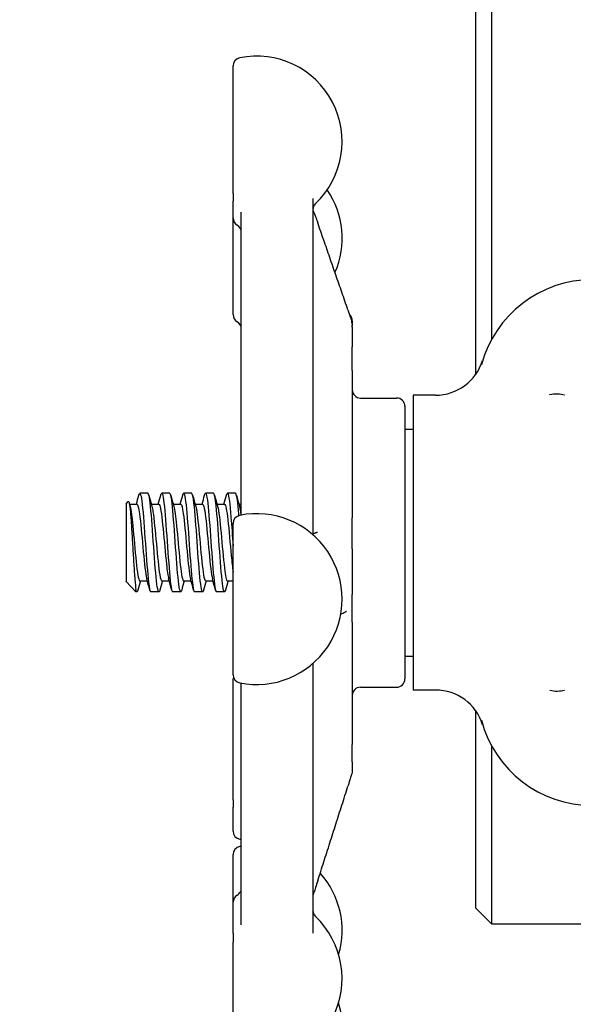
# Model space of a CAD drawing. Header units: inches. Extents: x 24 to 1128, y -58 to 748.
# Tile 333 of 656: x 479.11 to 481.22, y 659.95 to 663.69. Entities that reach past the tile are written whole.
import ezdxf

# ---------------------------------------------------------------- set-up
doc = ezdxf.new("R2010")
doc.units = ezdxf.units.IN
doc.header["$LTSCALE"] = 32
doc.header["$MEASUREMENT"] = 0
doc.layers.add('Dimension (ANSI)', color=7, linetype='Continuous', lineweight=25)
doc.layers.add('Visible (ANSI)', color=7, linetype='Continuous', lineweight=30)
doc.styles.add('Note Text (ANSI)', font='tahoma.ttf')
doc.dimstyles.new('SB Fraction-16 (ANSI)', dxfattribs={"dimscale": 32, "dimtxt": 0.125, "dimasz": 0.098425, "dimexe": 0.125, "dimexo": 0.0625, "dimgap": 0.031496, "dimtad": 0, "dimtih": 1, "dimtoh": 1, "dimdec": 4, "dimrnd": 1e-08, "dimzin": 0, "dimdsep": 46, "dimlunit": 5, "dimtxsty": 'Note Text (ANSI)', "dimcen": 0.09, "dimdle": 0.393701, "dimclrd": 256, "dimclre": 256, "dimclrt": 256, "dimadec": 0, "dimazin": 3, "dimtfac": 0.96, "dimtofl": 0, "dimtmove": 0, "dimatfit": 3, "dimfxl": 1, "dimfrac": 2, "dimtolj": 1, "dimtzin": 12, "dimlwd": -1, "dimlwe": -1, "dimarcsym": 0})

# ---------------------------------------------------------------- blocks, each defined once
blk = doc.blocks.new('*D19')
at = {"layer": 'Defpoints', "color": 0, "transparency": 16777216}
for p in [(494.2806, 695.4398), (330.5011, 563.4398), (494.2806, 563.4398)]:
    blk.add_point(p, dxfattribs=at)
at = {"layer": 'Dimension (ANSI)', "transparency": 16777216}
for p, q in [((492.2806, 695.4398), (326.5011, 695.4398)), ((330.5011, 692.2902), (330.5011, 632.5309)), ((330.5011, 566.5894), (330.5011, 626.3486)), ((492.2806, 563.4398), (326.5011, 563.4398))]:
    blk.add_line(p, q, dxfattribs=at)
for points in [[(329.9762, 692.2902), (331.026, 692.2902), (330.5011, 695.4398)], [(329.9762, 566.5894), (331.026, 566.5894), (330.5011, 563.4398)]]:
    blk.add_solid(points, dxfattribs=at)
at = {"layer": 'Dimension (ANSI)', "transparency": 16777216, "insert": (326.4205, 631.5231), "char_height": 4, "attachment_point": 1, "style": 'Note Text (ANSI)'}
blk.add_mtext('\\A1;132', dxfattribs=at)

msp = doc.modelspace()

# ---------------------------------------------------------------- linework, layer by layer
at = {"layer": 'Visible (ANSI)'}
for p, q in [((480.91136, 662.47849), (480.91136, 678.25228)), ((480.84886, 664.09568), (480.84886, 662.3419)), ((479.92659, 663.03156), (479.92659, 663.51729)), ((479.92659, 663.03156), (479.92659, 663.00343)), ((479.92659, 662.9389), (479.92659, 663.00343)), ((480.23034, 663.0135), (480.23034, 661.73395)), ((479.95784, 661.81613), (479.95784, 662.96132)), ((479.92659, 662.57115), (479.92659, 662.9389)), ((480.38034, 662.54779), (480.38034, 662.53065)), ((480.38034, 662.52902), (480.38034, 662.53065)), ((480.38034, 662.52415), (480.38034, 662.52894)), ((480.38034, 662.52415), (480.38034, 662.44914)), ((480.38034, 662.35916), (480.38034, 662.44914)), ((480.38034, 662.35916), (480.38034, 661.79854)), ((480.41159, 662.25404), (480.54909, 662.25404)), ((480.61159, 662.26486), (480.61159, 661.14322)), ((480.69736, 662.26486), (480.61159, 662.26486)), ((480.58034, 662.22279), (480.58034, 661.18529)), ((480.58034, 662.13579), (480.61159, 662.13579)), ((479.95659, 661.90789), (479.95784, 661.90914)), ((479.95659, 661.90789), (479.95659, 661.80855)), ((479.60242, 661.89154), (479.57153, 661.89154)), ((479.68576, 661.89154), (479.65487, 661.89154)), ((479.76909, 661.89154), (479.7382, 661.89154)), ((479.85242, 661.89154), (479.82153, 661.89154)), ((479.93576, 661.89154), (479.90487, 661.89154)), ((479.51909, 661.851), (479.52728, 661.85986)), ((479.51909, 661.851), (479.51909, 661.55712)), ((479.53209, 661.84987), (479.56076, 661.84987)), ((479.61543, 661.84987), (479.64409, 661.84987)), ((479.69876, 661.84987), (479.72743, 661.84987)), ((479.78209, 661.84987), (479.81076, 661.84987)), ((479.86543, 661.84987), (479.89409, 661.84987)), ((479.94876, 661.84987), (479.95659, 661.84987)), ((480.38034, 661.68078), (480.38034, 661.79854)), ((479.92659, 661.20132), (479.92659, 661.77695)), ((480.38034, 661.68078), (480.38034, 661.50679)), ((479.5195, 661.55665), (479.55656, 661.51654)), ((479.57153, 661.55821), (479.6002, 661.55821)), ((479.65487, 661.55821), (479.68353, 661.55821)), ((479.7382, 661.55821), (479.76687, 661.55821)), ((479.82153, 661.55821), (479.8502, 661.55821)), ((479.90487, 661.55821), (479.92659, 661.55821)), ((479.55656, 661.51654), (479.55656, 661.52588)), ((479.56076, 661.51654), (479.55656, 661.51654)), ((479.64409, 661.51654), (479.6132, 661.51654)), ((479.72742, 661.51654), (479.69653, 661.51654)), ((479.81076, 661.51654), (479.77987, 661.51654)), ((479.89409, 661.51654), (479.8632, 661.51654)), ((480.38034, 661.40079), (480.38034, 661.50679)), ((480.38034, 661.40079), (480.38034, 660.93584)), ((480.58034, 661.27229), (480.61159, 661.27229)), ((480.23034, 661.24432), (480.23034, 660.21882)), ((479.92659, 660.7251), (479.92659, 661.18466)), ((479.95784, 660.25052), (479.95784, 661.16949)), ((480.41159, 661.15404), (480.54909, 661.15404)), ((480.69736, 661.14322), (480.61159, 661.14322)), ((480.84886, 661.06622), (480.84886, 660.31479)), ((480.38034, 660.86956), (480.38034, 660.93584)), ((480.91136, 660.25229), (480.91136, 660.92965)), ((480.38034, 660.86956), (480.38034, 660.83704)), ((480.38034, 660.83685), (480.38034, 660.83704)), ((479.92659, 660.7251), (479.92659, 660.6971)), ((479.92659, 660.60628), (479.92659, 660.6971)), ((479.92659, 660.33636), (479.92659, 660.51729)), ((479.92659, 660.21837), (479.92659, 660.33636)), ((480.91136, 660.25228), (480.84886, 660.31478)), ((482.71414, 660.25228), (480.91136, 660.25228)), ((479.92659, 660.21837), (479.92659, 660.18448)), ((479.92659, 659.75798), (479.92659, 660.18448))]:
    msp.add_line(p, q, dxfattribs=at)
for centre, radius, start, end in [((479.95784, 663.51729), 0.03125, 101.53696, 180), ((480.01659, 663.22947), 0.325, 313.44984, 101.53696), ((480.01659, 662.86171), 0.325, 336.38074, 34.45644), ((480.26159, 662.97084), 0.03125, 133.44984, 180), ((479.95784, 662.9389), 0.03125, 180, 240), ((479.92659, 662.88478), 0.03125, 0, 60), ((481.29409, 662.26654), 0.4375, 90, 164.98183), ((479.95784, 662.57115), 0.03125, 180, 240), ((480.34909, 662.54779), 0.03125, 0, 48.71171), ((479.92659, 662.51702), 0.03125, 0, 60), ((480.69736, 662.45236), 0.1875, 270, 342.70338), ((480.41159, 662.28529), 0.03125, 180, 270), ((480.54909, 662.22279), 0.03125, 0, 90), ((479.95784, 661.77695), 0.03125, 101.53696, 180), ((480.01659, 661.48913), 0.325, 258.46304, 101.53696), ((479.95784, 661.20132), 0.03125, 180, 258.46304), ((479.95784, 661.18466), 0.03125, 164.54014, 180), ((480.54909, 661.18529), 0.03125, 270, 0), ((480.41159, 661.12279), 0.03125, 90, 180), ((480.69736, 660.95572), 0.1875, 17.29662, 90), ((481.29409, 661.14154), 0.4375, 195.01817, 270), ((479.95784, 660.60628), 0.03125, 180, 258.46304), ((480.01659, 660.89409), 0.325, 258.46304, 259.58543), ((479.95784, 660.51729), 0.03125, 101.53696, 180), ((480.01659, 660.22947), 0.325, 100.41457, 101.53696), ((480.01659, 660.22947), 0.325, 343.58546, 41.98593), ((479.92659, 660.39049), 0.03125, 300, 329.41376), ((479.95784, 660.33636), 0.03125, 120, 180), ((480.26159, 660.30442), 0.03125, 180, 226.55016), ((480.01659, 660.04579), 0.325, 258.46304, 46.55016), ((480.01659, 659.86171), 0.325, 336.38074, 16.45096)]:
    msp.add_arc(centre, radius, start, end, dxfattribs=at)
for points, knots in [([(480.23034, 662.97122), (480.23035, 662.97043), (480.23035, 662.96964), (480.23035, 662.96838), (480.23036, 662.96796), (480.23036, 662.96729), (480.23037, 662.96708), (480.23037, 662.96675), (480.23037, 662.96664), (480.23038, 662.9664), (480.23038, 662.96627), (480.23038, 662.96608), (480.23039, 662.96601), (480.23039, 662.96591), (480.23039, 662.96588), (480.23039, 662.9658), (480.23039, 662.96575), (480.2304, 662.96565), (480.2304, 662.9656), (480.2304, 662.96554), (480.2304, 662.96552), (480.2304, 662.96547), (480.2304, 662.96546), (480.2304, 662.96544), (480.2304, 662.96544), (480.2304, 662.96544)], [0.010278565, 0.010278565, 0.010278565, 0.010278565, 0.019883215, 0.019883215, 0.024682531, 0.024682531, 0.026751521, 0.026751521, 0.027745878, 0.027745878, 0.028761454, 0.028761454, 0.029267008, 0.029267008, 0.029516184, 0.029516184, 0.030019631, 0.030019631, 0.030755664, 0.030755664, 0.031441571, 0.031441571, 0.032566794, 0.032566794, 0.03348156, 0.03348156, 0.03348156, 0.03348156]), ([(480.23037, 662.9672), (480.23043, 662.96701), (480.23052, 662.96678), (480.23072, 662.96626), (480.23084, 662.96597), (480.23268, 662.96155), (480.23468, 662.95756), (480.23719, 662.95164), (480.23816, 662.94927), (480.24147, 662.94087), (480.24384, 662.93441), (480.24699, 662.92546), (480.24777, 662.9232), (480.24855, 662.92096)], [0.09394711, 0.09394711, 0.09394711, 0.09394711, 0.09670762, 0.09670762, 0.09941434, 0.09941434, 0.13679204, 0.13679204, 0.16145778, 0.16145778, 0.2211622, 0.2211622, 0.24097602, 0.24097602, 0.24097602, 0.24097602]), ([(480.36345, 662.58987), (480.35581, 662.61195), (480.34816, 662.63403), (480.33286, 662.67818), (480.32521, 662.70026), (480.30989, 662.7444), (480.30223, 662.76647), (480.2869, 662.81062), (480.27923, 662.83269), (480.2639, 662.87682), (480.25623, 662.89889), (480.24855, 662.92096)], [0.47801542, 0.47801542, 0.47801542, 0.47801542, 0.67299233, 0.67299233, 0.86796925, 0.86796925, 1.06294616, 1.06294616, 1.25792307, 1.25792307, 1.45289998, 1.45289998, 1.45289998, 1.45289998]), ([(480.36345, 662.58987), (480.36518, 662.58487), (480.36693, 662.57978), (480.37053, 662.5688), (480.37242, 662.56279), (480.37502, 662.55391), (480.37586, 662.55094), (480.37702, 662.54655), (480.37741, 662.54501), (480.37829, 662.54133), (480.3787, 662.53936), (480.37914, 662.53689), (480.37924, 662.5363), (480.37938, 662.53542), (480.37942, 662.53517), (480.37948, 662.53477), (480.3795, 662.53463), (480.37954, 662.53433), (480.37957, 662.53418), (480.3796, 662.53394), (480.37962, 662.53386), (480.37964, 662.5337), (480.37965, 662.53362), (480.37967, 662.53348), (480.37968, 662.53342), (480.37971, 662.53325), (480.37972, 662.53316), (480.37977, 662.53282), (480.37978, 662.53278), (480.37979, 662.53275), (480.37979, 662.53275), (480.37979, 662.53275)], [0, 0, 0, 0, 0.04421352, 0.04421352, 0.09143567, 0.09143567, 0.1148414, 0.1148414, 0.12798974, 0.12798974, 0.14842503, 0.14842503, 0.15488355, 0.15488355, 0.15731825, 0.15731825, 0.15853645, 0.15853645, 0.15976362, 0.15976362, 0.16037577, 0.16037577, 0.16099044, 0.16099044, 0.16160454, 0.16160454, 0.16284514, 0.16284514, 0.16786615, 0.16786615, 0.16893992, 0.16893992, 0.16893992, 0.16893992]), ([(480.37965, 662.53361), (480.37967, 662.53354), (480.3797, 662.53347), (480.37975, 662.53327), (480.37979, 662.53312), (480.37988, 662.5328), (480.37993, 662.53262), (480.38001, 662.53228), (480.38004, 662.53214), (480.3801, 662.53184), (480.38013, 662.53168), (480.38018, 662.53136), (480.3802, 662.53121), (480.38025, 662.53089), (480.38026, 662.53073), (480.38029, 662.53049), (480.38029, 662.53041), (480.3803, 662.53026), (480.38031, 662.53019), (480.38032, 662.53), (480.38032, 662.52991), (480.38033, 662.52968), (480.38033, 662.52959), (480.38034, 662.52938), (480.38034, 662.52929), (480.38034, 662.52913), (480.38034, 662.52904), (480.38034, 662.52896)], [0.2261265, 0.2261265, 0.2261265, 0.2261265, 0.227574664, 0.227574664, 0.230038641, 0.230038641, 0.23225074, 0.23225074, 0.233479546, 0.233479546, 0.234712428, 0.234712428, 0.235932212, 0.235932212, 0.23714975, 0.23714975, 0.237762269, 0.237762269, 0.238377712, 0.238377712, 0.239624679, 0.239624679, 0.242081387, 0.242081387, 0.246210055, 0.246210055, 0.250348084, 0.250348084, 0.250348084, 0.250348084]), ([(480.23197, 662.43505), (480.23197, 662.43505), (480.23197, 662.43505), (480.23197, 662.43507), (480.23195, 662.4351), (480.23189, 662.43525), (480.23183, 662.43538), (480.23171, 662.43566), (480.23164, 662.4358), (480.23148, 662.43615), (480.23136, 662.43639), (480.23096, 662.43719), (480.23066, 662.4378), (480.23034, 662.43841)], [0.092876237, 0.092876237, 0.092876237, 0.092876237, 0.093349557, 0.093349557, 0.09552105, 0.09552105, 0.097869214, 0.097869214, 0.099519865, 0.099519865, 0.10185373, 0.10185373, 0.107308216, 0.107308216, 0.107308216, 0.107308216]), ([(481.13188, 662.26654), (481.13215, 662.26662), (481.13242, 662.2667), (481.14158, 662.2693), (481.15147, 662.27045), (481.17098, 662.26991), (481.17955, 662.26856), (481.18752, 662.26664), (481.18772, 662.26659), (481.18792, 662.26654)], [-0.00218083, -0.00218083, -0.00218083, -0.00218083, 0, 0, 0.07189637, 0.07189637, 0.13644606, 0.13644606, 0.13811703, 0.13811703, 0.13811703, 0.13811703]), ([(479.56799, 661.88489), (479.56819, 661.88564), (479.56839, 661.88632), (479.56859, 661.88695), (479.5726, 661.89943), (479.57662, 661.88508), (479.58063, 661.84917), (479.58463, 661.81333), (479.58864, 661.75679), (479.59264, 661.7002), (479.59665, 661.64351), (479.60066, 661.58799), (479.60467, 661.55399), (479.60752, 661.52989), (479.61036, 661.51697), (479.6132, 661.51676)], [6.0162011, 6.0162011, 6.0162011, 6.0162011, 6.061332, 6.061332, 6.061332, 6.968806, 6.968806, 6.968806, 7.8744508, 7.8744508, 7.8744508, 8.7817425, 8.7817425, 8.7817425, 9.424778, 9.424778, 9.424778, 9.424778]), ([(479.64763, 661.52341), (479.64646, 661.51895), (479.64529, 661.51657), (479.64412, 661.51654), (479.64007, 661.51642), (479.63602, 661.5442), (479.63197, 661.58952), (479.62794, 661.63464), (479.62391, 661.69614), (479.61988, 661.75129), (479.61586, 661.80622), (479.61185, 661.85366), (479.60783, 661.87617), (479.60603, 661.88627), (479.60423, 661.89126), (479.60242, 661.89122)], [-15.9749474, -15.9749474, -15.9749474, -15.9749474, -15.710016, -15.710016, -15.710016, -14.7941843, -14.7941843, -14.7941843, -13.8824397, -13.8824397, -13.8824397, -12.9741281, -12.9741281, -12.9741281, -12.5663706, -12.5663706, -12.5663706, -12.5663706]), ([(479.65133, 661.88485), (479.65182, 661.8867), (479.65231, 661.88818), (479.65279, 661.88925), (479.6568, 661.89808), (479.66081, 661.87982), (479.66482, 661.84117), (479.66883, 661.80252), (479.67284, 661.74431), (479.67685, 661.68785), (479.68086, 661.6314), (479.68486, 661.57791), (479.68887, 661.54697), (479.69143, 661.52725), (479.69398, 661.51696), (479.69653, 661.51682)], [12.2993864, 12.2993864, 12.2993864, 12.2993864, 12.4100129, 12.4100129, 12.4100129, 13.3168593, 13.3168593, 13.3168593, 14.2236185, 14.2236185, 14.2236185, 15.130291, 15.130291, 15.130291, 15.7079633, 15.7079633, 15.7079633, 15.7079633]), ([(479.73097, 661.52326), (479.73034, 661.5209), (479.72972, 661.51914), (479.7291, 661.51803), (479.72505, 661.51083), (479.721, 661.53136), (479.71696, 661.57196), (479.71292, 661.61248), (479.70888, 661.67208), (479.70484, 661.72866), (479.70082, 661.78513), (479.69679, 661.83735), (479.69276, 661.86603), (479.69042, 661.88264), (479.68809, 661.89115), (479.68576, 661.89123)], [-22.2581327, -22.2581327, -22.2581327, -22.2581327, -22.1173036, -22.1173036, -22.1173036, -21.2019377, -21.2019377, -21.2019377, -20.2886606, -20.2886606, -20.2886606, -19.3773067, -19.3773067, -19.3773067, -18.8495559, -18.8495559, -18.8495559, -18.8495559]), ([(479.73466, 661.88479), (479.73543, 661.8877), (479.73619, 661.88971), (479.73696, 661.89072), (479.74097, 661.89601), (479.74498, 661.87407), (479.74898, 661.83294), (479.75299, 661.79181), (479.75699, 661.73237), (479.761, 661.67636), (479.76501, 661.62035), (479.76901, 661.56897), (479.77302, 661.541), (479.7753, 661.52506), (479.77758, 661.51692), (479.77987, 661.51685)], [18.5825718, 18.5825718, 18.5825718, 18.5825718, 18.7561262, 18.7561262, 18.7561262, 19.6623744, 19.6623744, 19.6623744, 20.5685395, 20.5685395, 20.5685395, 21.474622, 21.474622, 21.474622, 21.9911486, 21.9911486, 21.9911486, 21.9911486]), ([(479.8143, 661.52319), (479.81411, 661.52249), (479.81392, 661.52184), (479.81374, 661.52125), (479.80972, 661.5086), (479.8057, 661.52284), (479.80169, 661.55872), (479.79767, 661.59457), (479.79366, 661.65125), (479.78965, 661.70798), (479.78564, 661.76466), (479.78163, 661.82015), (479.77762, 661.85413), (479.77477, 661.8782), (479.77193, 661.89111), (479.76909, 661.89132)], [-28.541318, -28.541318, -28.541318, -28.541318, -28.4988988, -28.4988988, -28.4988988, -27.5903346, -27.5903346, -27.5903346, -26.6825411, -26.6825411, -26.6825411, -25.7754795, -25.7754795, -25.7754795, -25.1327412, -25.1327412, -25.1327412, -25.1327412]), ([(479.81799, 661.88473), (479.81902, 661.88863), (479.82005, 661.89093), (479.82108, 661.89143), (479.82508, 661.89339), (479.82908, 661.8681), (479.83309, 661.82479), (479.83709, 661.78149), (479.84109, 661.72111), (479.8451, 661.66571), (479.8491, 661.61031), (479.85311, 661.56107), (479.85711, 661.53598), (479.85914, 661.52325), (479.86117, 661.51687), (479.8632, 661.51686)], [24.8657571, 24.8657571, 24.8657571, 24.8657571, 25.0981395, 25.0981395, 25.0981395, 26.0038186, 26.0038186, 26.0038186, 26.9094187, 26.9094187, 26.9094187, 27.8149406, 27.8149406, 27.8149406, 28.2743339, 28.2743339, 28.2743339, 28.2743339]), ([(479.89763, 661.5232), (479.89385, 661.50927), (479.89007, 661.51841), (479.88628, 661.54812), (479.88224, 661.57984), (479.8782, 661.63432), (479.87416, 661.69131), (479.87012, 661.74824), (479.86609, 661.80642), (479.86205, 661.84429), (479.85884, 661.8744), (479.85563, 661.89114), (479.85242, 661.8914)], [-34.8245034, -34.8245034, -34.8245034, -34.8245034, -33.9686925, -33.9686925, -33.9686925, -33.0546668, -33.0546668, -33.0546668, -32.141653, -32.141653, -32.141653, -31.4159265, -31.4159265, -31.4159265, -31.4159265]), ([(479.90133, 661.88458), (479.90293, 661.89064), (479.90453, 661.89285), (479.90614, 661.89068), (479.91026, 661.88512), (479.91438, 661.85081), (479.9185, 661.80095), (479.9212, 661.7683), (479.92389, 661.72949), (479.92659, 661.69145)], [31.1489424, 31.1489424, 31.1489424, 31.1489424, 31.5116481, 31.5116481, 31.5116481, 32.4435606, 32.4435606, 32.4435606, 33.0538425, 33.0538425, 33.0538425, 33.0538425]), ([(479.94889, 661.80686), (479.9483, 661.81384), (479.94771, 661.82052), (479.94712, 661.82681), (479.94333, 661.86729), (479.93955, 661.89134), (479.93576, 661.89152)], [-38.68929977, -38.68929977, -38.68929977, -38.68929977, -38.55601033, -38.55601033, -38.55601033, -37.69911184, -37.69911184, -37.69911184, -37.69911184]), ([(479.52728, 661.85986), (479.52765, 661.86026), (479.52801, 661.86036), (479.52974, 661.85947), (479.53107, 661.85467), (479.53376, 661.83738), (479.53509, 661.82486), (479.53779, 661.79348), (479.53912, 661.77477), (479.54181, 661.73342), (479.54314, 661.71111), (479.54584, 661.66571), (479.54717, 661.64306), (479.54986, 661.60044), (479.5512, 661.58097), (479.55389, 661.54789), (479.55522, 661.53475), (479.55656, 661.52588)], [-1.2427303, -1.2427303, -1.2427303, -1.2427303, -1.200467, -1.200467, -1.0416694, -1.0416694, -0.8786368, -0.8786368, -0.7113708, -0.7113708, -0.5398726, -0.5398726, -0.3641439, -0.3641439, -0.1841858, -0.1841858, 0, 0, 0, 0]), ([(479.53435, 661.84151), (479.53781, 661.82868), (479.54127, 661.80177), (479.54472, 661.76755), (479.549, 661.72525), (479.55327, 661.67294), (479.55755, 661.63207), (479.56182, 661.59122), (479.56609, 661.56293), (479.57036, 661.55878), (479.57075, 661.5584), (479.57114, 661.55822), (479.57153, 661.55824)], [6.621339, 6.621339, 6.621339, 6.621339, 7.4033745, 7.4033745, 7.4033745, 8.3701398, 8.3701398, 8.3701398, 9.3362117, 9.3362117, 9.3362117, 9.424778, 9.424778, 9.424778, 9.424778]), ([(479.56076, 661.84969), (479.56396, 661.84946), (479.56716, 661.8366), (479.57036, 661.81327), (479.57464, 661.78215), (479.57891, 661.73326), (479.58318, 661.68663), (479.58745, 661.64), (479.59172, 661.59692), (479.59599, 661.57503), (479.59664, 661.5717), (479.59729, 661.56887), (479.59794, 661.56655)], [6.2831853, 6.2831853, 6.2831853, 6.2831853, 7.0074496, 7.0074496, 7.0074496, 7.9736666, 7.9736666, 7.9736666, 8.9397805, 8.9397805, 8.9397805, 9.0866243, 9.0866243, 9.0866243, 9.0866243]), ([(479.61769, 661.84139), (479.61899, 661.83672), (479.62029, 661.83009), (479.6216, 661.82161), (479.62587, 661.79384), (479.63014, 661.74689), (479.6344, 661.69997), (479.63867, 661.65306), (479.64294, 661.60747), (479.64721, 661.58185), (479.64976, 661.56653), (479.65231, 661.5586), (479.65487, 661.55851)], [12.9045243, 12.9045243, 12.9045243, 12.9045243, 13.1994868, 13.1994868, 13.1994868, 14.1650562, 14.1650562, 14.1650562, 15.1305271, 15.1305271, 15.1305271, 15.7079633, 15.7079633, 15.7079633, 15.7079633]), ([(479.64409, 661.8497), (479.64514, 661.84978), (479.64619, 661.8485), (479.64723, 661.8458), (479.6515, 661.83479), (479.65577, 661.80034), (479.66004, 661.75655), (479.66431, 661.71276), (479.66858, 661.66085), (479.67285, 661.62204), (479.67566, 661.59649), (479.67846, 661.57709), (479.68127, 661.5667)], [12.5663706, 12.5663706, 12.5663706, 12.5663706, 12.8032209, 12.8032209, 12.8032209, 13.7688308, 13.7688308, 13.7688308, 14.734342, 14.734342, 14.734342, 15.3698096, 15.3698096, 15.3698096, 15.3698096]), ([(479.70102, 661.8415), (479.70442, 661.82888), (479.70782, 661.80271), (479.71121, 661.76929), (479.71548, 661.72735), (479.71975, 661.67514), (479.72401, 661.634), (479.72827, 661.59295), (479.73252, 661.56405), (479.73678, 661.55904), (479.73725, 661.55849), (479.73773, 661.55823), (479.7382, 661.55826)], [19.1877096, 19.1877096, 19.1877096, 19.1877096, 19.9564324, 19.9564324, 19.9564324, 20.9213285, 20.9213285, 20.9213285, 21.8840483, 21.8840483, 21.8840483, 21.9911486, 21.9911486, 21.9911486, 21.9911486]), ([(479.72743, 661.84968), (479.73057, 661.84945), (479.73371, 661.8371), (479.73685, 661.81455), (479.74112, 661.78394), (479.74539, 661.7354), (479.74965, 661.68875), (479.75392, 661.64211), (479.75818, 661.59865), (479.76245, 661.57612), (479.76317, 661.57232), (479.76389, 661.56914), (479.76461, 661.56658)], [18.8495559, 18.8495559, 18.8495559, 18.8495559, 19.5604441, 19.5604441, 19.5604441, 20.5253788, 20.5253788, 20.5253788, 21.4902198, 21.4902198, 21.4902198, 21.6529949, 21.6529949, 21.6529949, 21.6529949]), ([(479.78435, 661.8413), (479.7861, 661.83501), (479.78784, 661.82527), (479.78959, 661.81243), (479.79393, 661.7805), (479.79827, 661.73034), (479.80261, 661.6831), (479.80695, 661.63588), (479.81129, 661.59296), (479.81563, 661.57241), (479.8176, 661.5631), (479.81957, 661.55851), (479.82153, 661.55855)], [25.4708949, 25.4708949, 25.4708949, 25.4708949, 25.8655971, 25.8655971, 25.8655971, 26.8476199, 26.8476199, 26.8476199, 27.8292662, 27.8292662, 27.8292662, 28.2743339, 28.2743339, 28.2743339, 28.2743339]), ([(479.81076, 661.84958), (479.81231, 661.84967), (479.81386, 661.84685), (479.81542, 661.84097), (479.81976, 661.82455), (479.8241, 661.78475), (479.82844, 661.73834), (479.83278, 661.69196), (479.83712, 661.64034), (479.84146, 661.60524), (479.84362, 661.58778), (479.84578, 661.57466), (479.84794, 661.56679)], [25.1327412, 25.1327412, 25.1327412, 25.1327412, 25.4839322, 25.4839322, 25.4839322, 26.4661023, 26.4661023, 26.4661023, 27.4478945, 27.4478945, 27.4478945, 27.9361802, 27.9361802, 27.9361802, 27.9361802]), ([(479.86769, 661.84162), (479.87201, 661.82584), (479.87633, 661.78679), (479.88066, 661.74079), (479.88499, 661.69472), (479.88932, 661.64301), (479.89365, 661.60737), (479.89739, 661.57657), (479.90113, 661.55854), (479.90487, 661.55828)], [31.7540802, 31.7540802, 31.7540802, 31.7540802, 32.7319702, 32.7319702, 32.7319702, 33.7114291, 33.7114291, 33.7114291, 34.5575192, 34.5575192, 34.5575192, 34.5575192]), ([(479.89409, 661.84986), (479.89823, 661.84973), (479.90236, 661.82719), (479.9065, 661.79059), (479.91083, 661.75227), (479.91516, 661.69966), (479.91949, 661.65483), (479.92186, 661.63033), (479.92422, 661.60855), (479.92659, 661.59193)], [31.4159265, 31.4159265, 31.4159265, 31.4159265, 32.351308, 32.351308, 32.351308, 33.3309049, 33.3309049, 33.3309049, 33.8663136, 33.8663136, 33.8663136, 33.8663136]), ([(479.95662, 661.80855), (479.95713, 661.81007), (479.95753, 661.81181), (479.9578, 661.8145), (479.95784, 661.81531), (479.95784, 661.81613)], [0.236754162, 0.236754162, 0.236754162, 0.236754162, 0.249550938, 0.249550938, 0.254927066, 0.254927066, 0.254927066, 0.254927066]), ([(480.23685, 661.74027), (480.237, 661.74034), (480.2373, 661.74046), (480.23815, 661.7408), (480.23866, 661.741), (480.24012, 661.74155), (480.24111, 661.74189), (480.24338, 661.74258), (480.24466, 661.74292), (480.24652, 661.74338), (480.24718, 661.74354), (480.24741, 661.7436), (480.24743, 661.7436), (480.24743, 661.7436)], [0, 0, 0, 0, 0.007377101, 0.007377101, 0.01406314, 0.01406314, 0.025814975, 0.025814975, 0.04239606, 0.04239606, 0.056138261, 0.056138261, 0.059141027, 0.059141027, 0.059141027, 0.059141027]), ([(479.5643, 661.52346), (479.56275, 661.51763), (479.56121, 661.51538), (479.55966, 661.51718), (479.55863, 661.51839), (479.55759, 661.52131), (479.55656, 661.52588)], [-9.69176213, -9.69176213, -9.69176213, -9.69176213, -9.34211053, -9.34211053, -9.34211053, -9.10788499, -9.10788499, -9.10788499, -9.10788499]), ([(480.3579, 661.44228), (480.3579, 661.44228), (480.3577, 661.44215), (480.35707, 661.44173), (480.35661, 661.44143), (480.35524, 661.44054), (480.35419, 661.4399), (480.35214, 661.43873), (480.35118, 661.43821), (480.34927, 661.43727), (480.34831, 661.43683), (480.34705, 661.4363), (480.34665, 661.43614), (480.34604, 661.43589), (480.34583, 661.43581), (480.3457, 661.43575)], [0.117693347, 0.117693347, 0.117693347, 0.117693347, 0.126564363, 0.126564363, 0.136369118, 0.136369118, 0.151820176, 0.151820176, 0.163546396, 0.163546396, 0.174401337, 0.174401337, 0.180069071, 0.180069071, 0.186154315, 0.186154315, 0.186154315, 0.186154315]), ([(481.18792, 661.14154), (481.18772, 661.14149), (481.18752, 661.14144), (481.17955, 661.13952), (481.17098, 661.13817), (481.15147, 661.13763), (481.14158, 661.13878), (481.13242, 661.14138), (481.13215, 661.14146), (481.13188, 661.14154)], [-0.00203951, -0.00203951, -0.00203951, -0.00203951, 0, 0, 0.07878666, 0.07878666, 0.16654035, 0.16654035, 0.16920218, 0.16920218, 0.16920218, 0.16920218]), ([(480.23034, 660.87082), (480.23039, 660.87093), (480.23042, 660.87101), (480.23049, 660.87116), (480.2305, 660.87119), (480.2305, 660.87119)], [0.0912806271, 0.0912806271, 0.0912806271, 0.0912806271, 0.0933756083, 0.0933756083, 0.0971308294, 0.0971308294, 0.0971308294, 0.0971308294]), ([(480.38034, 660.83681), (480.38034, 660.83652), (480.38034, 660.83622), (480.38033, 660.83582), (480.38032, 660.83569), (480.38032, 660.83555), (480.38032, 660.83554), (480.38032, 660.8355), (480.38032, 660.83549), (480.38032, 660.83547), (480.38032, 660.83545), (480.38032, 660.83543), (480.38032, 660.83541), (480.38031, 660.83538), (480.38031, 660.83537), (480.38031, 660.83529), (480.38031, 660.83523), (480.3803, 660.83509), (480.3803, 660.83502), (480.38028, 660.8347), (480.38026, 660.83445), (480.38022, 660.83399), (480.38021, 660.8338), (480.38016, 660.83339), (480.38014, 660.83316), (480.3801, 660.83282), (480.38008, 660.83271), (480.38004, 660.8324), (480.38001, 660.8322), (480.37994, 660.83167), (480.37989, 660.83136), (480.37963, 660.82979), (480.37945, 660.82898), (480.37897, 660.82692), (480.37862, 660.82565), (480.37784, 660.8229), (480.37747, 660.82166), (480.37654, 660.81854), (480.37594, 660.81657), (480.37449, 660.8118), (480.37359, 660.80892), (480.37108, 660.80083), (480.36938, 660.79544), (480.36637, 660.7859), (480.36503, 660.78168), (480.3637, 660.7775)], [0, 0, 0, 0, 0.00362842, 0.00362842, 0.00532519, 0.00532519, 0.00554032, 0.00554032, 0.00564719, 0.00564719, 0.00575426, 0.00575426, 0.00586107, 0.00586107, 0.00596752, 0.00596752, 0.00651065, 0.00651065, 0.00722842, 0.00722842, 0.00979214, 0.00979214, 0.01150055, 0.01150055, 0.01323284, 0.01323284, 0.01408567, 0.01408567, 0.01568092, 0.01568092, 0.01876516, 0.01876516, 0.03322078, 0.03322078, 0.05370694, 0.05370694, 0.06706984, 0.06706984, 0.0851491, 0.0851491, 0.10914392, 0.10914392, 0.1514834, 0.1514834, 0.1854543, 0.1854543, 0.1854543, 0.1854543]), ([(480.2488, 660.41759), (480.25647, 660.44158), (480.26414, 660.46557), (480.27948, 660.51355), (480.28715, 660.53754), (480.30248, 660.58553), (480.31014, 660.60952), (480.32545, 660.65751), (480.33311, 660.68151), (480.34841, 660.7295), (480.35606, 660.7535), (480.3637, 660.7775)], [0.6477885, 0.6477885, 0.6477885, 0.6477885, 0.84276542, 0.84276542, 1.03774233, 1.03774233, 1.23271925, 1.23271925, 1.42769616, 1.42769616, 1.62267307, 1.62267307, 1.62267307, 1.62267307]), ([(480.2488, 660.41759), (480.24595, 660.40869), (480.24307, 660.39973), (480.23828, 660.38522), (480.23624, 660.37915), (480.23358, 660.37155), (480.23274, 660.36924), (480.23115, 660.365), (480.23078, 660.36389), (480.23061, 660.3628), (480.23059, 660.36267), (480.23056, 660.36237), (480.23054, 660.36224), (480.23052, 660.362), (480.23051, 660.3619), (480.23049, 660.36174), (480.23049, 660.36168), (480.23048, 660.36156), (480.23047, 660.3615), (480.23046, 660.36132), (480.23045, 660.36121), (480.23044, 660.36089), (480.23043, 660.36072), (480.23039, 660.35992), (480.23038, 660.35949), (480.23034, 660.35739), (480.23034, 660.35579), (480.23034, 660.35416)], [0, 0, 0, 0, 0.07240015, 0.07240015, 0.12884673, 0.12884673, 0.15776448, 0.15776448, 0.18742127, 0.18742127, 0.19102978, 0.19102978, 0.19284515, 0.19284515, 0.1937591, 0.1937591, 0.19421308, 0.19421308, 0.19466735, 0.19466735, 0.19558844, 0.19558844, 0.19742089, 0.19742089, 0.20472787, 0.20472787, 0.23309585, 0.23309585, 0.23309585, 0.23309585]), ([(479.95349, 660.37458), (479.9544, 660.37612), (479.9552, 660.37742), (479.95651, 660.37964), (479.95703, 660.38056), (479.95758, 660.38162), (479.95773, 660.38192), (479.95784, 660.38216)], [0.51351333, 0.51351333, 0.51351333, 0.51351333, 0.55704859, 0.55704859, 0.60058386, 0.60058386, 0.62260676, 0.62260676, 0.62260676, 0.62260676])]:
    msp.add_open_spline(points, degree=3, knots=knots, dxfattribs=at)
for points in [[(479.55853, 661.84987), (479.56171, 661.86154), (479.56486, 661.87322), (479.56799, 661.8849)], [(479.60597, 661.8849), (479.60984, 661.87046), (479.61373, 661.85603), (479.61769, 661.84162)], [(479.64187, 661.84987), (479.64505, 661.86154), (479.64819, 661.87322), (479.65133, 661.8849)], [(479.6893, 661.8849), (479.69317, 661.87046), (479.69707, 661.85603), (479.70102, 661.84162)], [(479.7252, 661.84987), (479.72838, 661.86154), (479.73153, 661.87322), (479.73466, 661.8849)], [(479.77263, 661.8849), (479.7765, 661.87046), (479.7804, 661.85603), (479.78435, 661.84162)], [(479.80853, 661.84987), (479.81171, 661.86154), (479.81486, 661.87322), (479.81799, 661.8849)], [(479.85597, 661.8849), (479.85984, 661.87046), (479.86373, 661.85603), (479.86769, 661.84162)], [(479.89187, 661.84987), (479.89505, 661.86154), (479.89819, 661.87322), (479.90133, 661.8849)], [(479.9393, 661.8849), (479.94317, 661.87046), (479.94707, 661.85603), (479.95102, 661.84162)], [(479.53051, 661.85569), (479.53179, 661.851), (479.53307, 661.84631), (479.53435, 661.84162)], [(479.95102, 661.84132), (479.95288, 661.83449), (479.95473, 661.82376), (479.95659, 661.80984)], [(480.23034, 661.73763), (480.23251, 661.73851), (480.23468, 661.73939), (480.23685, 661.74027)], [(479.5195, 661.55665), (479.51936, 661.55679), (479.51923, 661.55695), (479.51909, 661.55712)], [(479.57376, 661.55821), (479.57058, 661.54654), (479.56743, 661.53487), (479.5643, 661.52318)], [(479.60966, 661.52318), (479.60579, 661.53762), (479.60189, 661.55205), (479.59794, 661.56647)], [(479.65709, 661.55821), (479.65391, 661.54654), (479.65076, 661.53487), (479.64763, 661.52318)], [(479.69299, 661.52318), (479.68912, 661.53762), (479.68522, 661.55205), (479.68127, 661.56647)], [(479.74043, 661.55821), (479.73725, 661.54654), (479.7341, 661.53487), (479.73097, 661.52318)], [(479.77633, 661.52318), (479.77246, 661.53762), (479.76856, 661.55205), (479.76461, 661.56647)], [(479.82376, 661.55821), (479.82058, 661.54654), (479.81743, 661.53487), (479.8143, 661.52318)], [(479.85966, 661.52318), (479.85579, 661.53762), (479.85189, 661.55205), (479.84794, 661.56647)], [(479.90709, 661.55821), (479.90391, 661.54654), (479.90076, 661.53487), (479.89763, 661.52318)], [(480.33653, 661.43202), (480.33959, 661.43327), (480.34265, 661.43451), (480.3457, 661.43575)]]:
    msp.add_open_spline(points, degree=3, dxfattribs=at)

# ---------------------------------------------------------------- dimensions: what is measured, and where the dimension line sits
at = {"layer": 'Dimension (ANSI)'}
dim = msp.add_linear_dim(base=(330.50111, 563.43978), p1=(494.28063, 695.43978), p2=(494.28063, 563.43978), angle=90, dimstyle='SB Fraction-16 (ANSI)', override={"dimgap": 0.031496, "dimdec": 4, "dimtol": 0, "dimlim": 0, "dimtp": 0, "dimtm": 0, "dimtdec": 2, "dimatfit": 1}, dxfattribs=at)
dim.commit()
dim.dimension.update_dxf_attribs({"geometry": '*D19', "text_midpoint": (330.50111, 629.43978), "dimtype": 160})

doc.saveas('drawing.dxf')
